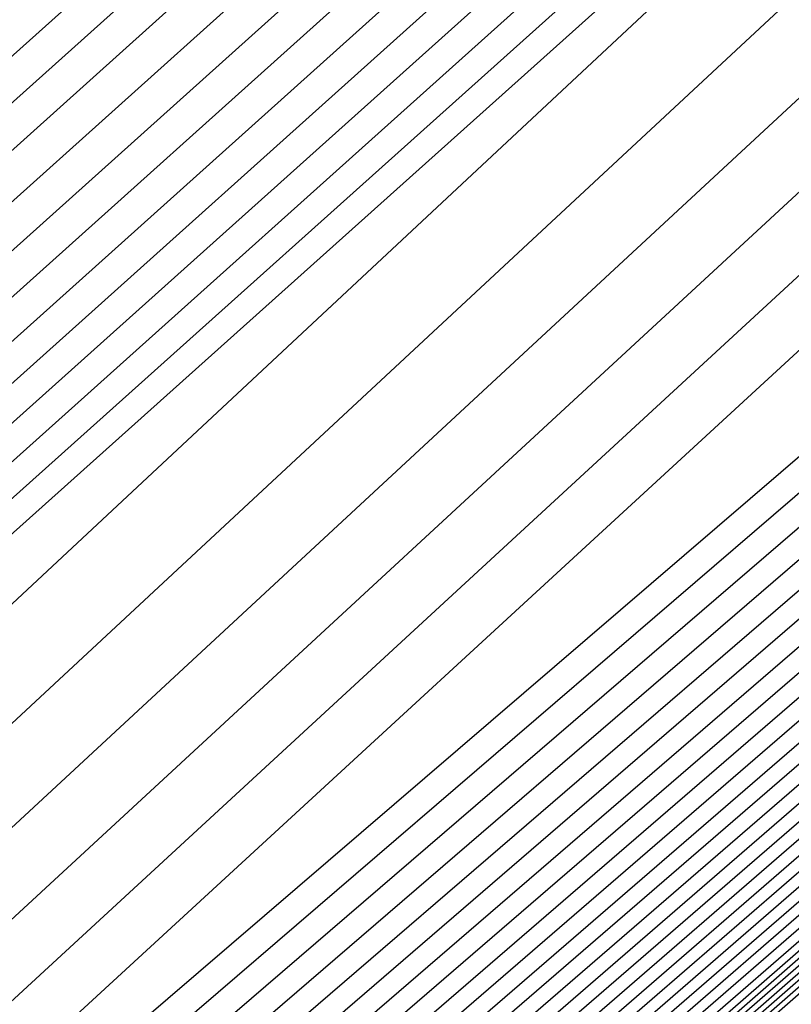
# Model space of a CAD drawing. Extents: x 3249832 to 3255657, y 13789405 to 13793316.
# Tile 807 of 1056: x 3253208.856 to 3253209.037, y 13791258.155 to 13791258.386. Entities that reach past the tile are written whole.
import ezdxf

# ---------------------------------------------------------------- set-up
doc = ezdxf.new("R2010")
doc.units = 0
doc.header["$LTSCALE"] = 100
doc.header["$MEASUREMENT"] = 0
for name, color, linetype in [('GRATIO_03231_CON', 1, 'CONTINUOUS'), ('GRATIO_0323_ICON', 1, 'CONTINUOUS'), ('TARGETS_EAST', 7, 'CONTINUOUS')]:
    doc.layers.add(name, color=color, linetype=linetype)

# ---------------------------------------------------------------- blocks, each defined once
blk = doc.blocks.new('Gratio_032316_contours')
at = {"layer": 'GRATIO_03231_CON', "color": 1, "linetype": 'Continuous', "flags": 128}
for points in [[(3253197.13593, 13791247.80846), (3253207.66903, 13791256.96393), (3253222.47799, 13791269.88547), (3253235.84557, 13791281.56162), (3253243.40412, 13791288.16487), (3253246.18439, 13791290.60348), (3253246.56677, 13791290.96964), (3253246.88638, 13791291.3137), (3253249.29748, 13791293.51856), (3253255.90907, 13791299.42528), (3253267.77823, 13791309.95312), (3253281.75426, 13791322.33419), (3253293.63452, 13791332.87878)], [(3253197.54639, 13791248.17), (3253207.91669, 13791257.18173), (3253222.60878, 13791270.0006), (3253235.90109, 13791281.61091), (3253243.42027, 13791288.1798), (3253246.18596, 13791290.60584), (3253246.56605, 13791290.97044), (3253246.88096, 13791291.31109), (3253249.26128, 13791293.48962), (3253255.79012, 13791299.32395), (3253267.51166, 13791309.7217), (3253281.31419, 13791321.94939), (3253293.04709, 13791332.36323), (3253299.24948, 13791337.92415)], [(3253197.95685, 13791248.53154), (3253208.16435, 13791257.39953), (3253222.73957, 13791270.11573), (3253235.95661, 13791281.6602), (3253243.43643, 13791288.19473), (3253246.18754, 13791290.6082), (3253246.56534, 13791290.97123), (3253246.87554, 13791291.30847), (3253249.22507, 13791293.46068), (3253255.67117, 13791299.22261), (3253267.24508, 13791309.49028), (3253280.87413, 13791321.56459), (3253292.45966, 13791331.84768), (3253298.58416, 13791337.33876)], [(3253198.36731, 13791248.89308), (3253208.41201, 13791257.61732), (3253222.87037, 13791270.23087), (3253236.01213, 13791281.70949), (3253243.45258, 13791288.20967), (3253246.18911, 13791290.61057), (3253246.56463, 13791290.97203), (3253246.87012, 13791291.30586), (3253249.18887, 13791293.43173), (3253255.55222, 13791299.12128), (3253266.9785, 13791309.25886), (3253280.43407, 13791321.17979), (3253291.87223, 13791331.33213), (3253297.91884, 13791336.75338)], [(3253199.18823, 13791249.61615), (3253208.90733, 13791258.05292), (3253223.13195, 13791270.46113), (3253236.12316, 13791281.80807), (3253243.48489, 13791288.23953), (3253246.19225, 13791290.61529), (3253246.5632, 13791290.97362), (3253246.85928, 13791291.30064), (3253249.11647, 13791293.37385), (3253255.31432, 13791298.91861), (3253266.44535, 13791308.79601), (3253279.55394, 13791320.4102), (3253290.69737, 13791330.30103), (3253296.5882, 13791335.58261)], [(3253199.59869, 13791249.97769), (3253209.15499, 13791258.27072), (3253223.26274, 13791270.57626), (3253236.17868, 13791281.85736), (3253243.50104, 13791288.25447), (3253246.19382, 13791290.61766), (3253246.56249, 13791290.97442), (3253246.85386, 13791291.29803), (3253249.08026, 13791293.34491), (3253255.19536, 13791298.81727), (3253266.17878, 13791308.56459), (3253279.11387, 13791320.0254), (3253290.10994, 13791329.78548), (3253295.92288, 13791334.99723)], [(3253200.00915, 13791250.33923), (3253209.40265, 13791258.48852), (3253223.39353, 13791270.6914), (3253236.2342, 13791281.90666), (3253243.51719, 13791288.2694), (3253246.19539, 13791290.62002), (3253246.56177, 13791290.97521), (3253246.84844, 13791291.29541), (3253249.04406, 13791293.31596), (3253255.07641, 13791298.71594), (3253265.9122, 13791308.33317), (3253278.6738, 13791319.6406), (3253289.52251, 13791329.26993), (3253295.25756, 13791334.41184)], [(3253200.41961, 13791250.70077), (3253209.65031, 13791258.70631), (3253223.52432, 13791270.80653), (3253236.28972, 13791281.95595), (3253243.53335, 13791288.28434), (3253246.19696, 13791290.62238), (3253246.56106, 13791290.97601), (3253246.84302, 13791291.2928), (3253249.00786, 13791293.28702), (3253254.95746, 13791298.6146), (3253265.64563, 13791308.10175), (3253278.23374, 13791319.25581), (3253288.93508, 13791328.75438), (3253294.59224, 13791333.82646)], [(3253201.24053, 13791251.42384), (3253210.14563, 13791259.14191), (3253223.7859, 13791271.0368), (3253236.40075, 13791282.05453), (3253243.56565, 13791288.3142), (3253246.20011, 13791290.62711), (3253246.55963, 13791290.9776), (3253246.83219, 13791291.28758), (3253248.93546, 13791293.22914), (3253254.71956, 13791298.41193), (3253265.11248, 13791307.63891), (3253277.35361, 13791318.48621), (3253287.76022, 13791327.72328), (3253293.2616, 13791332.65569)], [(3253201.65099, 13791251.78538), (3253210.3933, 13791259.35971), (3253223.91669, 13791271.15193), (3253236.45627, 13791282.10382), (3253243.58181, 13791288.32914), (3253246.20168, 13791290.62947), (3253246.55892, 13791290.9784), (3253246.82677, 13791291.28496), (3253248.89925, 13791293.20019), (3253254.60061, 13791298.3106), (3253264.8459, 13791307.40749), (3253276.91354, 13791318.10141), (3253287.17279, 13791327.20773)], [(3253287.08425, 13791327.42403), (3253276.73806, 13791318.42283), (3253264.57185, 13791307.80461), (3253254.2359, 13791298.76559), (3253254.2359, 13791298.76559), (3253248.46678, 13791293.70503), (3253246.346, 13791291.83423), (3253246.04136, 13791291.56753), (3253245.86651, 13791291.4391), (3253244.71859, 13791290.46243), (3253241.64061, 13791287.77087), (3253236.15708, 13791282.92694), (3253229.71859, 13791277.2099), (3253224.25723, 13791272.32819), (3253221.00988, 13791269.37796), (3253218.43269, 13791267.00625), (3253214.2866, 13791263.24781), (3253207.50316, 13791257.1665), (3253201.69641, 13791251.94257)], [(3253215.27891, 13791264.12388), (3253208.32754, 13791257.89481), (3253202.31158, 13791252.48555), (3253202.06145, 13791252.14692), (3253210.64096, 13791259.57751), (3253224.04748, 13791271.26706)], [(3253216.27123, 13791264.99994), (3253209.15191, 13791258.62312), (3253202.92675, 13791253.02854), (3253202.47191, 13791252.50846), (3253210.88862, 13791259.7953), (3253224.17827, 13791271.38219)], [(3253218.25586, 13791266.75207), (3253210.80067, 13791260.07975), (3253204.15709, 13791254.11451), (3253203.29283, 13791253.23153), (3253211.38394, 13791260.2309), (3253224.43985, 13791271.61246)], [(3253219.24818, 13791267.62813), (3253211.62504, 13791260.80806), (3253204.77226, 13791254.6575), (3253203.70329, 13791253.59307), (3253211.6316, 13791260.4487), (3253224.57064, 13791271.72759)], [(3253220.24049, 13791268.50419), (3253212.44942, 13791261.53637), (3253205.38743, 13791255.20049), (3253204.11375, 13791253.95461), (3253211.87926, 13791260.6665), (3253224.70143, 13791271.84272)], [(3253221.23281, 13791269.38026), (3253213.2738, 13791262.26468), (3253206.0026, 13791255.74348), (3253204.52421, 13791254.31615), (3253212.12692, 13791260.88429), (3253224.83222, 13791271.95786)], [(3253223.21744, 13791271.13238), (3253214.92255, 13791263.72131), (3253207.23294, 13791256.82945), (3253205.34514, 13791255.03922), (3253212.62225, 13791261.31989), (3253225.0938, 13791272.18812)], [(3253215.74693, 13791264.44962), (3253207.84811, 13791257.37244), (3253205.7556, 13791255.40076), (3253212.86991, 13791261.53769), (3253225.22459, 13791272.30326)], [(3253216.57131, 13791265.17793), (3253208.46329, 13791257.91542), (3253206.16606, 13791255.7623), (3253213.11757, 13791261.75549), (3253225.35538, 13791272.41839)], [(3253217.39568, 13791265.90624), (3253209.07846, 13791258.45841), (3253206.57652, 13791256.12384), (3253213.36523, 13791261.97329), (3253225.48617, 13791272.53352)], [(3253219.04444, 13791267.36287), (3253210.3088, 13791259.54439), (3253207.39744, 13791256.84691), (3253213.86055, 13791262.40888), (3253225.74775, 13791272.76379)], [(3253219.86882, 13791268.09118), (3253210.92397, 13791260.08737), (3253207.8079, 13791257.20845), (3253214.10821, 13791262.62668), (3253225.87854, 13791272.87892)], [(3253220.69319, 13791268.81949), (3253211.53914, 13791260.63036), (3253208.21836, 13791257.56999), (3253214.35587, 13791262.84448), (3253226.00933, 13791272.99405)], [(3253221.51757, 13791269.54781), (3253212.15431, 13791261.17335), (3253208.62882, 13791257.93153), (3253214.60353, 13791263.06227), (3253226.14013, 13791273.10919)]]:
    blk.add_lwpolyline(points, dxfattribs=at)
at = {"layer": 'GRATIO_0323_ICON', "color": 7, "linetype": 'Continuous', "flags": 128}
for points in [[(3253196.72547, 13791247.44693), (3253207.42136, 13791256.74613), (3253222.3472, 13791269.77033), (3253235.79006, 13791281.51232), (3253243.38797, 13791288.14993), (3253246.18282, 13791290.60111), (3253246.56748, 13791290.96885), (3253246.8918, 13791291.31631), (3253249.33368, 13791293.5475), (3253256.02802, 13791299.52662), (3253268.04481, 13791310.18454), (3253282.19433, 13791322.71898), (3253294.22195, 13791333.39433)], [(3253198.77777, 13791249.25461), (3253208.65967, 13791257.83512), (3253223.00116, 13791270.346), (3253236.06765, 13791281.75878), (3253243.46873, 13791288.2246), (3253246.19068, 13791290.61293), (3253246.56391, 13791290.97283), (3253246.8647, 13791291.30325), (3253249.15267, 13791293.40279), (3253255.43327, 13791299.01994), (3253266.71193, 13791309.02744), (3253279.994, 13791320.795), (3253291.2848, 13791330.81658), (3253297.25352, 13791336.168)], [(3253200.83007, 13791251.06231), (3253209.89797, 13791258.92411), (3253223.65511, 13791270.92166), (3253236.34523, 13791282.00524), (3253243.5495, 13791288.29927), (3253246.19853, 13791290.62475), (3253246.56034, 13791290.9768), (3253246.83761, 13791291.29019), (3253248.97166, 13791293.25808), (3253254.83851, 13791298.51327), (3253265.37905, 13791307.87033), (3253277.79367, 13791318.87101), (3253288.34765, 13791328.23883), (3253293.92692, 13791333.24107)], [(3253217.26355, 13791265.876), (3253209.97629, 13791259.35143), (3253203.54192, 13791253.57153), (3253202.88237, 13791252.87), (3253211.13628, 13791260.0131), (3253224.30906, 13791271.49733)], [(3253222.22513, 13791270.25632), (3253214.09818, 13791262.993), (3253206.61777, 13791256.28646), (3253204.93468, 13791254.67769), (3253212.37458, 13791261.10209), (3253224.96301, 13791272.07299)], [(3253218.22006, 13791266.63456), (3253209.69363, 13791259.0014), (3253206.98698, 13791256.48538), (3253213.61289, 13791262.19108), (3253225.61696, 13791272.64865)]]:
    blk.add_lwpolyline(points, dxfattribs=at)

msp = doc.modelspace()

# ---------------------------------------------------------------- block references
at = {"layer": 'TARGETS_EAST'}
msp.add_blockref('Gratio_032316_contours', (0, 0), dxfattribs=at)

doc.saveas('drawing.dxf')
